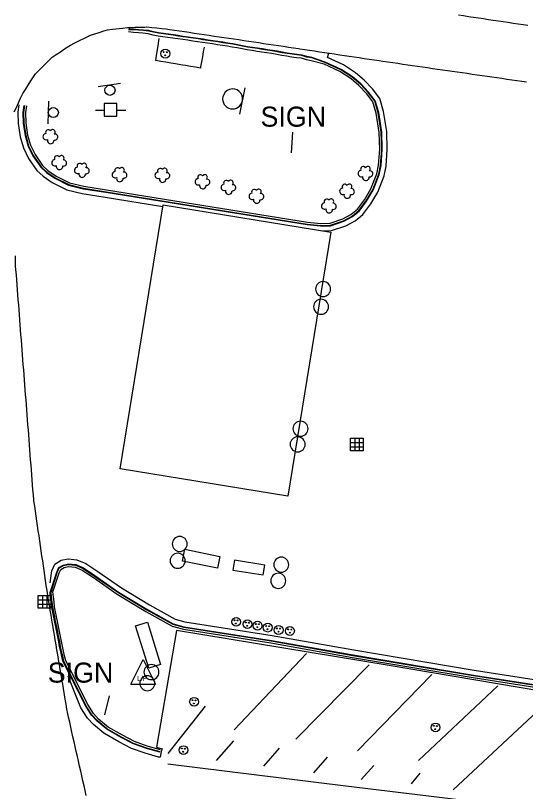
# Model space of a CAD drawing. Extents: x 1901471 to 1963503, y 756461 to 799997.
# Drawn here: x 1939905.4 to 1940007.2, y 780413.2 to 780568 of the extents above; entities that cross this region are included whole.
import ezdxf

# ---------------------------------------------------------------- set-up
doc = ezdxf.new("R2010")
doc.units = 0
for name, color, linetype in [('Default', 7, 'Continuous'), ('RD_EX_Bldg', 7, 'Continuous'), ('RD_EX_BldgApp', 7, 'Continuous'), ('RD_EX_Conc', 7, 'Continuous'), ('RD_EX_DR_Inlet', 7, 'Continuous'), ('RD_EX_Misc', 7, 'Continuous'), ('RD_EX_Road', 7, 'Continuous'), ('RD_EX_UT', 7, 'Continuous'), ('RD_EX_VEG', 7, 'Continuous')]:
    doc.layers.add(name, color=color, linetype=linetype)

# ---------------------------------------------------------------- blocks, each defined once
blk = doc.blocks.new('PP')
at = {"layer": 'RD_EX_UT'}
for p, q in [((2.49, 2.51), (-2.51, 2.51)), ((-2.51, 2.51), (-2.51, -2.49)), ((2.49, -2.49), (2.49, 2.51)), ((-5.94, -0.05), (-2.47, -0.05)), ((-2.51, -2.49), (2.49, -2.49)), ((2.42, -0.05), (6.06, -0.05))]:
    blk.add_line(p, q, dxfattribs=at)
blk = doc.blocks.new('POST')
at = {"layer": 'Default'}
for start, end in [(90, 270), (270, 90)]:
    blk.add_arc((0, 0), 0.127, start, end, dxfattribs=at)
blk = doc.blocks.new('SB2')
at = {"layer": 'RD_EX_VEG'}
for centre, radius, start, end in [((-1.56, -0.16), 1.26, 96.4518, 294.734), ((-0.72, 1.55), 1.08, 34.9763, 204.756), ((1.05, 1.7), 0.995, 308.7626, 152.0467), ((1.84, -0.28), 1.22, 256.5667, 98.1046), ((0.25, -1.6), 1.32, 166.8827, 5.7589)]:
    blk.add_arc(centre, radius, start, end, dxfattribs=at)
blk = doc.blocks.new('MH')
at = {"layer": 'RD_EX_DR_Inlet'}
for centre, radius in [((0, 0), 1.75), ((-0.66, 0.63), 0.175), ((0.56, 0.56), 0.175), ((-0.09, -0.66), 0.175)]:
    blk.add_circle(centre, radius, dxfattribs=at)
blk = doc.blocks.new('LP')
at = {"layer": 'RD_EX_UT'}
for p, q in [((-5, -3.72), (0, 6.28)), ((0, 6.28), (5, -3.72)), ((-5, -3.72), (5, -3.72))]:
    blk.add_line(p, q, dxfattribs=at)
blk.add_text('L/P', height=2, dxfattribs=at).set_placement((-2.4, -2.44))
blk = doc.blocks.new('SIGN2')
at = {"layer": 'Default'}
blk.add_lwpolyline([(-0.127, 0.1692), (-0.127, -0.1692)], dxfattribs=at)
for start, end in [(0, 180), (180, 0)]:
    blk.add_arc((0, 0), 0.127, start, end, dxfattribs=at)
blk = doc.blocks.new('SIGN')
at = {"layer": 'RD_EX_BldgApp'}
blk.add_line((-4.52, -2.02), (4.48, -2.02), dxfattribs=at)
blk.add_circle((0, 0), 2, dxfattribs=at)
blk = doc.blocks.new('DI')
at = {"layer": 'RD_EX_DR_Inlet'}
for p, q in [((-2.54, 0.86), (2.46, 0.86)), ((-0.84, 2.56), (-0.84, -2.44)), ((0.86, 2.56), (0.86, -2.44)), ((-2.54, -0.84), (2.46, -0.84))]:
    blk.add_line(p, q, dxfattribs=at)
blk.add_lwpolyline([(-2.54, -2.44), (-2.54, 2.56), (2.46, 2.56), (2.46, -2.44)], close=True, dxfattribs=at)

msp = doc.modelspace()

# ---------------------------------------------------------------- linework, layer by layer
at = {"layer": 'RD_EX_Bldg'}
for points in [[(1939960.7, 780544.72), (1939960.46, 780540.63)], [(1939923.24, 780428.53), (1939924.19, 780432.29)]]:
    msp.add_lwpolyline(points, dxfattribs=at)
msp.add_lwpolyline([(1939968.37, 780524.79), (1939959.81, 780472.12), (1939926.32, 780477.57), (1939934.89, 780530.24)], close=True, dxfattribs=at)
at = {"layer": 'RD_EX_Conc'}
for points in [[(1939907.12, 780550.04), (1939906.93, 780548.68), (1939906.97, 780546.54), (1939907.37, 780544.05), (1939907.96, 780541.96), (1939908.93, 780539.99), (1939910.47, 780537.77), (1939911.6, 780536.71), (1939913.27, 780535.55), (1939916.03, 780534.19), (1939918.97, 780533.45), (1939923.49, 780532.74), (1939963.64, 780526.31), (1939966.34, 780526.02), (1939968.3, 780526.08), (1939970.94, 780526.97), (1939972.67, 780527.89), (1939974.03, 780529.01), (1939975.5, 780530.97), (1939976.83, 780533.2), (1939978.03, 780536.31), (1939978.42, 780538.1), (1939978.63, 780541.32), (1939978.52, 780544.75), (1939977.93, 780548.63), (1939977.24, 780551.01), (1939975.92, 780552.71), (1939974.33, 780554.41), (1939972.72, 780555.77), (1939970.43, 780557.27), (1939967.24, 780558.72), (1939964.57, 780559.62), (1939963.59, 780559.81), (1939962.62, 780560.1), (1939961.63, 780560.22), (1939960.64, 780560.37), (1939959.65, 780560.52), (1939958.66, 780560.67), (1939957.68, 780560.87), (1939956.7, 780561.04), (1939955.71, 780561.19), (1939954.72, 780561.33), (1939953.73, 780561.48), (1939952.74, 780561.64), (1939951.75, 780561.79), (1939950.77, 780561.96), (1939949.79, 780562.16), (1939948.81, 780562.35), (1939947.82, 780562.5), (1939946.83, 780562.67), (1939945.84, 780562.82), (1939944.85, 780562.97), (1939943.87, 780563.11), (1939942.88, 780563.26), (1939941.89, 780563.41), (1939940.9, 780563.55), (1939939.91, 780563.7), (1939938.92, 780563.85), (1939937.93, 780564), (1939936.94, 780564.14), (1939935.95, 780564.29), (1939934.96, 780564.41), (1939933.97, 780564.56), (1939932.99, 780564.76), (1939932.02, 780564.99), (1939931.01, 780565.09), (1939930.02, 780565.18), (1939929.02, 780565.27), (1939928.03, 780565.36)], [(1939907.21, 780550.03), (1939907.03, 780548.68), (1939907.07, 780546.54), (1939907.47, 780544.07), (1939908.05, 780542), (1939909.02, 780540.04), (1939910.55, 780537.84), (1939911.66, 780536.78), (1939913.33, 780535.64), (1939916.06, 780534.28), (1939918.99, 780533.55), (1939923.51, 780532.83), (1939963.65, 780526.4), (1939966.35, 780526.12), (1939968.29, 780526.18), (1939970.9, 780527.06), (1939972.61, 780527.98), (1939973.96, 780529.08), (1939975.42, 780531.02), (1939976.74, 780533.25), (1939977.94, 780536.34), (1939978.32, 780538.12), (1939978.53, 780541.32), (1939978.42, 780544.74), (1939977.83, 780548.61), (1939977.15, 780550.97), (1939975.84, 780552.64), (1939974.27, 780554.33), (1939972.66, 780555.69), (1939970.38, 780557.18), (1939967.2, 780558.63), (1939964.56, 780559.54), (1939963.58, 780559.72), (1939962.61, 780560.02), (1939961.62, 780560.14), (1939960.63, 780560.29), (1939959.64, 780560.44), (1939958.65, 780560.58), (1939957.67, 780560.79), (1939956.69, 780560.96), (1939955.7, 780561.11), (1939954.71, 780561.25), (1939953.72, 780561.4), (1939952.73, 780561.56), (1939951.74, 780561.71), (1939950.76, 780561.88), (1939949.78, 780562.08), (1939948.79, 780562.27), (1939947.81, 780562.42), (1939946.82, 780562.59), (1939945.83, 780562.74), (1939944.84, 780562.89), (1939943.85, 780563.03), (1939942.86, 780563.18), (1939941.88, 780563.33), (1939940.89, 780563.47), (1939939.9, 780563.62), (1939938.91, 780563.77), (1939937.92, 780563.91), (1939936.93, 780564.06), (1939935.94, 780564.21), (1939934.95, 780564.33), (1939933.96, 780564.48), (1939932.98, 780564.68), (1939932, 780564.91), (1939930.99, 780565.01), (1939930.01, 780565.07), (1939929.01, 780565.12), (1939928.01, 780565.16)], [(1939907.61, 780549.98), (1939907.43, 780548.66), (1939907.47, 780546.58), (1939907.86, 780544.16), (1939908.43, 780542.14), (1939909.36, 780540.25), (1939910.85, 780538.1), (1939911.92, 780537.1), (1939913.53, 780535.98), (1939916.2, 780534.66), (1939919.07, 780533.94), (1939923.57, 780533.23), (1939963.71, 780526.8), (1939966.36, 780526.53), (1939968.22, 780526.58), (1939970.74, 780527.43), (1939972.39, 780528.31), (1939973.67, 780529.36), (1939975.09, 780531.25), (1939976.38, 780533.42), (1939977.55, 780536.45), (1939977.92, 780538.17), (1939978.13, 780541.33), (1939978.02, 780544.7), (1939977.44, 780548.52), (1939976.79, 780550.78), (1939975.54, 780552.38), (1939973.99, 780554.04), (1939972.42, 780555.37), (1939970.19, 780556.83), (1939967.03, 780558.27), (1939964.48, 780558.98), (1939963.49, 780559.17), (1939962.53, 780559.47), (1939961.54, 780559.59), (1939960.55, 780559.73), (1939959.56, 780559.88), (1939958.57, 780560.03), (1939957.59, 780560.23), (1939956.6, 780560.4), (1939955.61, 780560.55), (1939954.63, 780560.7), (1939953.64, 780560.84), (1939952.65, 780561), (1939951.66, 780561.15), (1939950.68, 780561.33), (1939949.69, 780561.53), (1939948.71, 780561.71), (1939947.72, 780561.86), (1939946.74, 780562.04), (1939945.75, 780562.18), (1939944.76, 780562.33), (1939943.77, 780562.48), (1939942.78, 780562.62), (1939941.79, 780562.77), (1939940.8, 780562.92), (1939939.81, 780563.06), (1939938.83, 780563.21), (1939937.84, 780563.36), (1939936.85, 780563.51), (1939935.86, 780563.65), (1939934.87, 780563.77), (1939933.9, 780563.92), (1939932.89, 780564.12), (1939931.89, 780564.36), (1939930.86, 780564.46), (1939929.96, 780564.55), (1939928.96, 780564.65), (1939927.97, 780564.72)], [(1939943.1, 780561.72), (1939942.92, 780560.74), (1939942.74, 780559.75), (1939942.56, 780558.77), (1939942.38, 780557.79), (1939942.33, 780557.53), (1939941.35, 780557.69), (1939940.36, 780557.86), (1939939.38, 780558.02), (1939938.39, 780558.19), (1939937.4, 780558.36), (1939936.42, 780558.52), (1939935.43, 780558.69), (1939934.45, 780558.86), (1939933.44, 780559.03), (1939933.59, 780560.01), (1939933.89, 780561.99), (1939934.04, 780562.97), (1939934.11, 780563.4)], [(1939934.27, 780421.06), (1939931.59, 780421.79), (1939928.97, 780422.73), (1939926.53, 780423.98), (1939923.64, 780425.66), (1939921.68, 780427.28), (1939920.59, 780428.45), (1939919.41, 780430.36), (1939914.9, 780439.18), (1939914.69, 780440.16), (1939914.46, 780441.13), (1939914.25, 780442.11), (1939914.08, 780443.09), (1939913.86, 780444.07), (1939913.68, 780445.05), (1939913.48, 780446.03), (1939913.26, 780447.01), (1939913.09, 780448), (1939912.87, 780448.97), (1939912.7, 780449.96), (1939912.58, 780450.95), (1939912.45, 780451.94), (1939912.36, 780452.93), (1939913.67, 780456.94), (1939914.1, 780457.88), (1939914.94, 780458.39), (1939916, 780458.6), (1939917.45, 780458.47), (1939919.01, 780457.81), (1939921.29, 780456.28), (1939926.02, 780452.98), (1939931.67, 780449.56), (1939936.9, 780446.68), (1939939.05, 780446.07), (1939956.51, 780443.36), (1939972.8, 780440.47), (1939996.86, 780436.45), (1940022.65, 780432.41)], [(1939934.29, 780421.15), (1939931.62, 780421.88), (1939929.01, 780422.82), (1939926.57, 780424.07), (1939923.69, 780425.74), (1939921.75, 780427.35), (1939920.67, 780428.51), (1939919.5, 780430.4), (1939915.09, 780439.21), (1939914.88, 780440.19), (1939914.65, 780441.16), (1939914.43, 780442.14), (1939914.27, 780443.13), (1939914.05, 780444.1), (1939913.86, 780445.09), (1939913.67, 780446.07), (1939913.45, 780447.04), (1939913.27, 780448.03), (1939913.06, 780449), (1939912.89, 780449.99), (1939912.76, 780450.98), (1939912.64, 780451.98), (1939912.55, 780452.96), (1939913.76, 780456.91), (1939914.18, 780457.81), (1939914.98, 780458.29), (1939916.01, 780458.5), (1939917.42, 780458.37), (1939918.96, 780457.72), (1939921.23, 780456.2), (1939925.97, 780452.9), (1939931.62, 780449.47), (1939936.86, 780446.59), (1939939.03, 780445.98), (1939956.49, 780443.26), (1939972.79, 780440.37), (1939996.84, 780436.35), (1940022.73, 780432.29)], [(1939934.4, 780421.54), (1939931.74, 780422.27), (1939929.17, 780423.19), (1939926.77, 780424.42), (1939923.92, 780426.07), (1939922.03, 780427.65), (1939920.99, 780428.76), (1939919.85, 780430.58), (1939915.46, 780439.27), (1939915.24, 780440.25), (1939915.01, 780441.22), (1939914.8, 780442.2), (1939914.63, 780443.19), (1939914.41, 780444.16), (1939914.23, 780445.15), (1939914.03, 780446.13), (1939913.82, 780447.11), (1939913.64, 780448.09), (1939913.42, 780449.07), (1939913.25, 780450.05), (1939913.13, 780451.04), (1939913, 780452.04), (1939912.92, 780453.01), (1939914.15, 780456.8), (1939914.49, 780457.53), (1939915.13, 780457.91), (1939916.03, 780458.1), (1939917.33, 780457.98), (1939918.77, 780457.37), (1939921.01, 780455.87), (1939925.75, 780452.56), (1939931.42, 780449.13), (1939936.71, 780446.22), (1939938.94, 780445.58), (1939956.42, 780442.87), (1939972.72, 780439.97), (1939996.78, 780435.96), (1940023.06, 780431.84)]]:
    msp.add_lwpolyline(points, dxfattribs=at)
at = {"layer": 'RD_EX_Misc'}
for points in [[(1939946.23, 780460.09), (1939945.76, 780457.76), (1939938.74, 780459.19), (1939939.22, 780461.52)], [(1939948.84, 780457.36), (1939954.89, 780456.41), (1939955.2, 780458.39), (1939949.15, 780459.34)], [(1939931.76, 780446.98), (1939934.37, 780438.56), (1939932.03, 780437.84), (1939929.42, 780446.26)]]:
    msp.add_lwpolyline(points, close=True, dxfattribs=at)
at = {"layer": 'RD_EX_Road'}
for points in [[(1939993.87, 780568.12), (1939994.86, 780567.98), (1939995.85, 780567.83), (1939996.84, 780567.68), (1939997.83, 780567.53), (1939998.82, 780567.39), (1939999.81, 780567.24), (1940000.8, 780567.09), (1940001.79, 780566.94), (1940002.77, 780566.79), (1940003.76, 780566.65), (1940004.75, 780566.5), (1940005.74, 780566.35), (1940006.73, 780566.2), (1940007.72, 780566.05)], [(1939905.19, 780548.78), (1939905.61, 780549.69), (1939906.04, 780550.59), (1939906.46, 780551.5), (1939906.9, 780552.43), (1939907.44, 780553.27), (1939907.97, 780554.11), (1939908.51, 780554.96), (1939909.05, 780555.8), (1939909.43, 780556.4), (1939910.14, 780557.1), (1939910.85, 780557.8), (1939911.56, 780558.5), (1939912.27, 780559.2), (1939912.75, 780559.67), (1939913.57, 780560.23), (1939914.4, 780560.78), (1939915.23, 780561.34), (1939916.06, 780561.9), (1939916.39, 780562.12), (1939917.28, 780562.56), (1939918.18, 780563), (1939919.08, 780563.44), (1939919.98, 780563.88), (1939920.24, 780564.01), (1939922.14, 780564.63), (1939923.09, 780564.93), (1939923.83, 780565.18), (1939924.83, 780565.28), (1939926.82, 780565.49), (1939927.81, 780565.59), (1939928.25, 780565.64), (1939929.25, 780565.66), (1939930.25, 780565.69), (1939931.24, 780565.71), (1939931.63, 780565.72), (1939932.63, 780565.63), (1939933.62, 780565.53), (1939934.62, 780565.43), (1939935.48, 780565.35), (1939936.17, 780565.24), (1939937.16, 780565.1), (1939938.15, 780564.95), (1939939.14, 780564.8), (1939940.13, 780564.66), (1939941.12, 780564.51), (1939942.11, 780564.36), (1939943.09, 780564.22), (1939944.08, 780564.07), (1939945.07, 780563.92), (1939946.06, 780563.77), (1939947.05, 780563.63), (1939948.04, 780563.48), (1939949.03, 780563.33), (1939950.02, 780563.19), (1939951.01, 780563.04), (1939952, 780562.89), (1939952.99, 780562.75), (1939953.98, 780562.6), (1939954.96, 780562.45), (1939955.95, 780562.3), (1939956.94, 780562.16), (1939957.93, 780562.01), (1939958.92, 780561.86), (1939959.91, 780561.72), (1939960.9, 780561.57), (1939961.89, 780561.42), (1939962.17, 780561.38), (1939963.16, 780561.23), (1939964.14, 780561.08), (1939965.13, 780560.94), (1939966.12, 780560.79), (1939967.11, 780560.64), (1939968.1, 780560.49), (1939969.09, 780560.34), (1939970.08, 780560.19), (1939971.07, 780560.05), (1939972.05, 780559.9), (1939973.04, 780559.75), (1939974.03, 780559.6), (1939975.02, 780559.45), (1939977, 780559.16), (1939977.99, 780559.01), (1939978.76, 780558.9), (1939979.75, 780558.75), (1939980.74, 780558.61), (1939981.73, 780558.47), (1939982.72, 780558.33), (1939983.71, 780558.18), (1939984.7, 780558.04), (1939985.69, 780557.9), (1939986.68, 780557.76), (1939987.67, 780557.61), (1939988.66, 780557.47), (1939989.65, 780557.33), (1939990.64, 780557.19), (1939991.63, 780557.04), (1939992.62, 780556.9), (1939993.61, 780556.76), (1939994.6, 780556.62), (1939995.59, 780556.48), (1939996.58, 780556.33), (1939997.57, 780556.19), (1939998.56, 780556.05), (1939999.55, 780555.91), (1940000.54, 780555.76), (1940001.52, 780555.62), (1940002.51, 780555.48), (1940003.5, 780555.34), (1940004.49, 780555.19), (1940005.48, 780555.05), (1940006.47, 780554.91), (1940007.46, 780554.77)], [(1939966.84, 780525.04), (1939968.48, 780525.09), (1939971.34, 780526.04), (1939973.22, 780527.06), (1939974.76, 780528.31), (1939976.34, 780530.41), (1939977.73, 780532.76), (1939978.99, 780536.02), (1939979.41, 780537.96), (1939979.63, 780541.3), (1939979.52, 780544.84), (1939978.91, 780548.84), (1939978.15, 780551.47), (1939976.68, 780553.36), (1939975.03, 780555.13), (1939973.32, 780556.57), (1939970.91, 780558.14), (1939967.73, 780559.6), (1939967.95, 780560.51)], [(1939906.12, 780550.17), (1939905.93, 780548.74), (1939905.97, 780546.45), (1939906.39, 780543.83), (1939907.02, 780541.6), (1939908.06, 780539.48), (1939909.71, 780537.12), (1939910.97, 780535.93), (1939912.77, 780534.69), (1939915.68, 780533.24), (1939918.77, 780532.47), (1939923.33, 780531.75), (1939934.83, 780529.91)], [(1939912.38, 780454.83), (1939912.7, 780457.22), (1939913.32, 780458.57), (1939914.57, 780459.33), (1939915.95, 780459.61), (1939917.7, 780459.45), (1939919.48, 780458.69), (1939921.86, 780457.1), (1939926.57, 780453.82), (1939932.17, 780450.43), (1939937.29, 780447.61), (1939939.26, 780447.05), (1939956.67, 780444.35), (1939972.97, 780441.45), (1939997.01, 780437.44), (1940021.83, 780433.55), (1940026.03, 780458.67), (1940026.71, 780462.21), (1940027.7, 780462.02), (1940035.97, 780511.48), (1940055.97, 780508.46), (1940057.7, 780521.56), (1940057.82, 780522.55)], [(1939919.55, 780412.4), (1939919.33, 780413.38), (1939919.11, 780414.35), (1939918.89, 780415.33), (1939918.67, 780416.31), (1939918.45, 780417.28), (1939918.23, 780418.26), (1939918.01, 780419.23), (1939917.79, 780420.21), (1939917.57, 780421.18), (1939917.35, 780422.16), (1939917.13, 780423.13), (1939916.91, 780424.11), (1939916.69, 780425.08), (1939916.47, 780426.06), (1939916.25, 780427.03), (1939916.03, 780428.01), (1939915.88, 780428.68), (1939915.71, 780429.66), (1939915.54, 780430.65), (1939915.38, 780431.63), (1939914.88, 780434.59), (1939914.71, 780435.58), (1939914.54, 780436.56), (1939914.37, 780437.55), (1939914.21, 780438.53), (1939914.04, 780439.52), (1939913.87, 780440.5), (1939913.71, 780441.49), (1939913.54, 780442.48), (1939913.37, 780443.46), (1939913.21, 780444.45), (1939913.04, 780445.43), (1939912.87, 780446.42), (1939912.7, 780447.4), (1939912.54, 780448.39), (1939912.37, 780449.37), (1939912.2, 780450.36), (1939912.04, 780451.35), (1939911.87, 780452.32), (1939911.73, 780453.31), (1939911.58, 780454.3), (1939911.44, 780455.29), (1939911.29, 780456.28), (1939911.15, 780457.27), (1939911, 780458.26), (1939910.86, 780459.25), (1939910.71, 780460.24), (1939910.57, 780461.23), (1939910.42, 780462.22), (1939910.28, 780463.21), (1939910.14, 780464.2), (1939909.99, 780465.19), (1939909.85, 780466.18), (1939909.7, 780467.17), (1939909.56, 780468.15), (1939909.41, 780469.14), (1939909.27, 780470.13), (1939909.12, 780471.12), (1939909.08, 780471.41), (1939909, 780472.4), (1939908.93, 780473.4), (1939908.85, 780474.4), (1939908.77, 780475.39), (1939908.7, 780476.39), (1939908.62, 780477.39), (1939908.54, 780478.38), (1939908.46, 780479.38), (1939908.39, 780480.38), (1939908.31, 780481.38), (1939908.23, 780482.37), (1939908.16, 780483.37), (1939908.08, 780484.37), (1939908, 780485.36), (1939907.92, 780486.36), (1939907.85, 780487.36), (1939907.77, 780488.35), (1939907.69, 780489.35), (1939907.62, 780490.35), (1939907.54, 780491.35), (1939907.46, 780492.34), (1939907.38, 780493.34), (1939907.31, 780494.34), (1939907.23, 780495.33), (1939907.15, 780496.33), (1939907.07, 780497.33), (1939907, 780498.32), (1939906.92, 780499.32), (1939906.84, 780500.32), (1939906.77, 780501.32), (1939906.69, 780502.31), (1939906.61, 780503.31), (1939906.53, 780504.31), (1939906.46, 780505.3), (1939906.38, 780506.3), (1939906.3, 780507.3), (1939906.23, 780508.29), (1939906.15, 780509.29), (1939906.07, 780510.29), (1939905.99, 780511.28), (1939905.92, 780512.28), (1939905.84, 780513.28), (1939905.76, 780514.28), (1939905.69, 780515.27), (1939905.61, 780516.27), (1939905.53, 780517.27), (1939905.47, 780518.1), (1939905.44, 780519.1), (1939905.41, 780520.1)], [(1940010.32, 780433.26), (1939979.99, 780438.32), (1939937.59, 780445.32), (1939933.57, 780422.08), (1939934.7, 780421.74), (1939934.54, 780421.22), (1939934.28, 780420.08), (1939934, 780420.09), (1939931.29, 780420.83), (1939928.57, 780421.81), (1939926.05, 780423.1), (1939923.06, 780424.84), (1939921, 780426.55), (1939919.79, 780427.84), (1939918.51, 780429.9), (1939915.93, 780436.2)], [(1939949.08, 780425.5), (1939963.53, 780440.75)], [(1939961.38, 780423.62), (1939976.02, 780438.51)], [(1939973.7, 780421.35), (1939988.51, 780436.53)], [(1939985.9, 780419.39), (1940001.72, 780434.26)], [(1939992.82, 780413.52), (1940012.54, 780431.95)], [(1939935.88, 780420.82), (1939943.34, 780430.24)], [(1939945.57, 780419.42), (1939949.04, 780423.34)], [(1939954.99, 780418.26), (1939958.1, 780421.86)], [(1939935.83, 780418.74), (1939971.36, 780414.35), (1940007.12, 780410.04)], [(1939965, 780416.92), (1939967.7, 780420.03)], [(1939974.46, 780415.63), (1939976.98, 780418.42)], [(1939984.49, 780414.74), (1939986.21, 780416.89)]]:
    msp.add_lwpolyline(points, dxfattribs=at)

# ---------------------------------------------------------------- block references
at = {"layer": 'Default', "xscale": 0.5039370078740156, "yscale": 0.5039370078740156}
msp.add_blockref('PP', (1939924.38, 780549.18), dxfattribs=at)
at = {"layer": 'RD_EX_Bldg'}
for name, p, xscale, yscale, rotation in [('SIGN', (1939924.29, 780553.09), 0.5039370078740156, 0.5039370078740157, -171.53964400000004), ('SIGN2', (1939948.78, 780551.37), 15.748031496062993, 15.748031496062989, 168.302883), ('SIGN', (1939912.99, 780548.64), 0.5039370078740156, 0.5039370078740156, -91.75499600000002)]:
    msp.add_blockref(name, p, dxfattribs=dict(at, xscale=xscale, yscale=yscale, rotation=rotation))
at = {"layer": 'RD_EX_DR_Inlet', "xscale": 0.5039370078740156, "yscale": 0.5039370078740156}
for name, p in [('MH', (1939935.34, 780560.4)), ('DI', (1939973.59, 780482.4)), ('DI', (1939911.24, 780451.03)), ('MH', (1939949.48, 780447.06)), ('MH', (1939951.74, 780446.6)), ('MH', (1939953.75, 780446.3)), ('MH', (1939955.78, 780445.91)), ('MH', (1939957.95, 780445.43)), ('MH', (1939960.21, 780445.23)), ('MH', (1939941.08, 780431.11)), ('MH', (1939989.27, 780425.99)), ('MH', (1939938.96, 780421.47))]:
    msp.add_blockref(name, p, dxfattribs=at)
at = {"layer": 'RD_EX_Misc', "xscale": 11.811023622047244, "yscale": 11.811023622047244}
for p in [(1939966.83, 780513.44), (1939966.42, 780509.91), (1939962.32, 780485.58), (1939961.76, 780482.46), (1939938.21, 780462.59), (1939937.81, 780459.24), (1939958.48, 780458.46), (1939957.89, 780455.24), (1939932.57, 780437.03), (1939931.75, 780434.8)]:
    msp.add_blockref('POST', p, dxfattribs=at)
at = {"layer": 'RD_EX_UT', "xscale": 0.4921259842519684, "yscale": 0.4921259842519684}
msp.add_blockref('LP', (1939930.91, 780436.48), dxfattribs=at)
at = {"layer": 'RD_EX_VEG', "xscale": 0.5019685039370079, "yscale": 0.5019685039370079}
for p in [(1939912.34, 780543.9), (1939914.1, 780538.73), (1939918.63, 780537.19), (1939975.22, 780536.56), (1939926.15, 780536.32), (1939934.69, 780536.19), (1939942.7, 780534.91), (1939947.87, 780533.79), (1939953.46, 780532.01), (1939971.53, 780533.03), (1939967.93, 780530.09)]:
    msp.add_blockref('SB2', p, dxfattribs=at)

# ---------------------------------------------------------------- texts
at = {"layer": 'RD_EX_Road'}
for p in [(1939954.34, 780545.83), (1939911.88, 780434.93)]:
    msp.add_text('SIGN', height=4, dxfattribs=at).set_placement(p)

doc.saveas('drawing.dxf')
